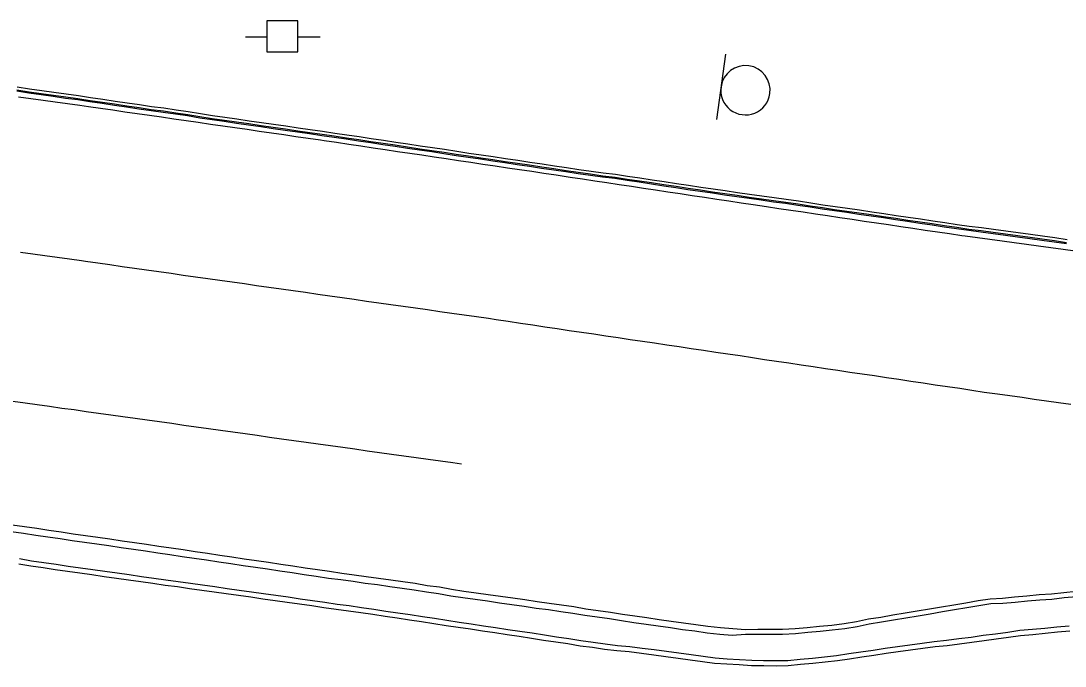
# Model space of a CAD drawing. Extents: x 1901471 to 1963503, y 756461 to 799997.
# Drawn here: x 1941560.8 to 1941645.4, y 780345.1 to 780397.5 of the extents above; entities that cross this region are included whole.
import ezdxf

# ---------------------------------------------------------------- set-up
doc = ezdxf.new("R2010")
doc.units = 0
for name, color, linetype in [('Default', 7, 'Continuous'), ('RD_EX_Bldg', 7, 'Continuous'), ('RD_EX_Conc', 7, 'Continuous'), ('RD_EX_Road', 7, 'Continuous'), ('RD_EX_UT', 7, 'Continuous')]:
    doc.layers.add(name, color=color, linetype=linetype)

# ---------------------------------------------------------------- blocks, each defined once
blk = doc.blocks.new('PP')
at = {"layer": 'RD_EX_UT'}
for p, q in [((2.49, 2.51), (-2.51, 2.51)), ((-2.51, 2.51), (-2.51, -2.49)), ((2.49, -2.49), (2.49, 2.51)), ((-5.94, -0.05), (-2.47, -0.05)), ((2.42, -0.05), (6.06, -0.05)), ((-2.51, -2.49), (2.49, -2.49))]:
    blk.add_line(p, q, dxfattribs=at)
blk = doc.blocks.new('SIGN2')
at = {"layer": 'Default'}
blk.add_lwpolyline([(-0.127, 0.1692), (-0.127, -0.1692)], dxfattribs=at)
for start, end in [(0, 180), (180, 0)]:
    blk.add_arc((0, 0), 0.127, start, end, dxfattribs=at)

msp = doc.modelspace()

# ---------------------------------------------------------------- linework, layer by layer
at = {"layer": 'RD_EX_Conc'}
for points in [[(1941560.42, 780391.78), (1941561.41, 780391.62), (1941562.4, 780391.49), (1941563.39, 780391.35), (1941564.38, 780391.21), (1941565.37, 780391.08), (1941566.36, 780390.92), (1941567.35, 780390.78), (1941568.34, 780390.63), (1941569.33, 780390.49), (1941570.32, 780390.34), (1941571.31, 780390.19), (1941572.3, 780390.07), (1941573.29, 780389.92), (1941574.28, 780389.78), (1941575.27, 780389.61), (1941576.26, 780389.47), (1941577.25, 780389.32), (1941578.24, 780389.18), (1941579.22, 780389.03), (1941580.22, 780388.9), (1941581.2, 780388.75), (1941582.19, 780388.61), (1941583.18, 780388.47), (1941584.17, 780388.32), (1941585.16, 780388.18), (1941586.15, 780388.04), (1941587.14, 780387.89), (1941588.13, 780387.74), (1941589.12, 780387.59), (1941590.11, 780387.45), (1941591.1, 780387.3), (1941592.09, 780387.15), (1941593.08, 780387.01), (1941594.07, 780386.86), (1941595.06, 780386.71), (1941596.05, 780386.56), (1941597.03, 780386.42), (1941598.02, 780386.27), (1941599.01, 780386.12), (1941600, 780385.98), (1941600.99, 780385.83), (1941601.98, 780385.68), (1941601.98, 780385.68), (1941602.97, 780385.53), (1941603.96, 780385.39), (1941604.95, 780385.24), (1941605.94, 780385.09), (1941606.93, 780384.96), (1941607.92, 780384.81), (1941608.91, 780384.7), (1941609.9, 780384.55), (1941610.89, 780384.4), (1941611.88, 780384.25), (1941612.87, 780384.1), (1941613.85, 780383.95), (1941614.84, 780383.8), (1941615.83, 780383.65), (1941616.82, 780383.51), (1941617.81, 780383.37), (1941618.8, 780383.23), (1941619.79, 780383.08), (1941620.78, 780382.94), (1941621.77, 780382.79), (1941622.76, 780382.67), (1941623.75, 780382.52), (1941624.74, 780382.38), (1941625.73, 780382.23), (1941626.72, 780382.08), (1941627.71, 780381.94), (1941628.7, 780381.8), (1941629.69, 780381.65), (1941630.68, 780381.51), (1941631.67, 780381.36), (1941632.65, 780381.21), (1941633.64, 780381.07), (1941634.63, 780380.92), (1941635.62, 780380.77), (1941636.61, 780380.63), (1941637.6, 780380.49), (1941638.59, 780380.37), (1941639.58, 780380.23), (1941640.57, 780380.1), (1941641.56, 780379.96), (1941642.55, 780379.83), (1941643.54, 780379.69), (1941644.53, 780379.56), (1941645.52, 780379.4)], [(1941560.44, 780391.87), (1941561.42, 780391.72), (1941562.41, 780391.58), (1941563.41, 780391.45), (1941564.4, 780391.31), (1941565.39, 780391.17), (1941566.38, 780391.02), (1941567.37, 780390.88), (1941568.36, 780390.73), (1941569.35, 780390.58), (1941570.34, 780390.44), (1941571.32, 780390.28), (1941572.32, 780390.17), (1941573.31, 780390.02), (1941574.3, 780389.88), (1941575.28, 780389.71), (1941576.27, 780389.56), (1941577.26, 780389.42), (1941578.25, 780389.28), (1941579.24, 780389.13), (1941580.23, 780388.99), (1941581.22, 780388.85), (1941582.21, 780388.71), (1941583.2, 780388.56), (1941584.19, 780388.42), (1941585.18, 780388.28), (1941586.17, 780388.13), (1941587.16, 780387.99), (1941588.15, 780387.84), (1941589.14, 780387.69), (1941590.13, 780387.54), (1941591.11, 780387.4), (1941592.1, 780387.25), (1941593.09, 780387.1), (1941594.08, 780386.96), (1941595.07, 780386.81), (1941596.06, 780386.66), (1941597.05, 780386.51), (1941598.04, 780386.37), (1941599.03, 780386.22), (1941600.02, 780386.07), (1941601.01, 780385.93), (1941601.99, 780385.78), (1941601.99, 780385.78), (1941602.98, 780385.63), (1941603.97, 780385.48), (1941604.96, 780385.34), (1941605.95, 780385.19), (1941606.94, 780385.05), (1941607.93, 780384.9), (1941608.93, 780384.79), (1941609.91, 780384.64), (1941610.9, 780384.49), (1941611.89, 780384.35), (1941612.88, 780384.2), (1941613.87, 780384.05), (1941614.86, 780383.9), (1941615.85, 780383.75), (1941616.84, 780383.6), (1941617.83, 780383.47), (1941618.82, 780383.33), (1941619.81, 780383.18), (1941620.8, 780383.04), (1941621.78, 780382.89), (1941622.78, 780382.76), (1941623.77, 780382.62), (1941624.75, 780382.47), (1941625.74, 780382.33), (1941626.73, 780382.18), (1941627.72, 780382.04), (1941628.71, 780381.89), (1941629.7, 780381.75), (1941630.69, 780381.6), (1941631.68, 780381.46), (1941632.67, 780381.31), (1941633.66, 780381.16), (1941634.65, 780381.02), (1941635.64, 780380.87), (1941636.63, 780380.73), (1941637.61, 780380.58), (1941638.6, 780380.46), (1941639.59, 780380.33), (1941640.58, 780380.19), (1941641.57, 780380.06), (1941642.57, 780379.93), (1941643.56, 780379.79), (1941644.55, 780379.66), (1941645.53, 780379.49)], [(1941560.47, 780392.11), (1941561.46, 780391.96), (1941562.45, 780391.82), (1941563.44, 780391.69), (1941564.43, 780391.55), (1941565.42, 780391.41), (1941566.41, 780391.26), (1941567.4, 780391.11), (1941568.39, 780390.96), (1941569.38, 780390.82), (1941570.37, 780390.68), (1941571.36, 780390.52), (1941572.35, 780390.41), (1941573.34, 780390.26), (1941574.33, 780390.12), (1941575.31, 780389.94), (1941576.3, 780389.8), (1941577.29, 780389.66), (1941578.28, 780389.52), (1941579.27, 780389.37), (1941580.26, 780389.23), (1941581.25, 780389.09), (1941582.24, 780388.94), (1941583.23, 780388.8), (1941584.22, 780388.66), (1941585.21, 780388.52), (1941586.2, 780388.37), (1941587.19, 780388.22), (1941588.18, 780388.08), (1941589.17, 780387.93), (1941590.16, 780387.78), (1941591.15, 780387.63), (1941592.14, 780387.49), (1941593.13, 780387.34), (1941594.12, 780387.19), (1941595.11, 780387.05), (1941596.1, 780386.9), (1941597.08, 780386.75), (1941598.07, 780386.6), (1941599.06, 780386.46), (1941600.05, 780386.31), (1941601.04, 780386.16), (1941602.03, 780386.02), (1941602.03, 780386.02), (1941603.02, 780385.87), (1941604.01, 780385.72), (1941605, 780385.57), (1941605.99, 780385.42), (1941606.98, 780385.29), (1941607.97, 780385.14), (1941608.96, 780385.03), (1941609.95, 780384.88), (1941610.94, 780384.73), (1941611.93, 780384.58), (1941612.92, 780384.43), (1941613.91, 780384.29), (1941614.89, 780384.14), (1941615.88, 780383.99), (1941616.87, 780383.84), (1941617.86, 780383.71), (1941618.85, 780383.56), (1941619.84, 780383.42), (1941620.83, 780383.27), (1941621.82, 780383.13), (1941622.81, 780383), (1941623.8, 780382.86), (1941624.79, 780382.71), (1941625.78, 780382.56), (1941626.77, 780382.42), (1941627.76, 780382.28), (1941628.75, 780382.13), (1941629.74, 780381.99), (1941630.73, 780381.84), (1941631.72, 780381.69), (1941632.7, 780381.55), (1941633.69, 780381.4), (1941634.68, 780381.26), (1941635.67, 780381.11), (1941636.66, 780380.96), (1941637.64, 780380.82), (1941638.63, 780380.7), (1941639.62, 780380.57), (1941640.62, 780380.43), (1941641.61, 780380.3), (1941642.6, 780380.16), (1941643.59, 780380.03), (1941644.58, 780379.89), (1941645.57, 780379.73)], [(1941559.98, 780356.06), (1941560.97, 780355.91), (1941561.96, 780355.77), (1941562.95, 780355.63), (1941563.94, 780355.48), (1941564.93, 780355.34), (1941565.92, 780355.2), (1941566.91, 780355.05), (1941567.9, 780354.91), (1941568.89, 780354.77), (1941569.88, 780354.62), (1941569.88, 780354.62), (1941570.87, 780354.48), (1941571.86, 780354.34), (1941572.84, 780354.19), (1941573.83, 780354.04), (1941574.82, 780353.9), (1941575.81, 780353.75), (1941576.8, 780353.6), (1941577.79, 780353.46), (1941578.78, 780353.31), (1941579.77, 780353.16), (1941580.76, 780353.02), (1941581.75, 780352.87), (1941582.74, 780352.72), (1941583.73, 780352.58), (1941584.71, 780352.43), (1941585.7, 780352.28), (1941586.7, 780352.16), (1941587.69, 780352.02), (1941588.68, 780351.88), (1941589.67, 780351.75), (1941590.66, 780351.61), (1941591.66, 780351.47), (1941592.65, 780351.33), (1941593.63, 780351.17), (1941594.62, 780351.03), (1941595.61, 780350.85), (1941596.6, 780350.71), (1941597.59, 780350.57), (1941598.58, 780350.43), (1941599.57, 780350.28), (1941600.56, 780350.15), (1941601.55, 780350.01), (1941602.54, 780349.85), (1941603.53, 780349.72), (1941604.52, 780349.58), (1941605.51, 780349.44), (1941606.49, 780349.26), (1941607.48, 780349.13), (1941608.47, 780348.99), (1941609.46, 780348.83), (1941610.45, 780348.69), (1941611.44, 780348.55), (1941612.43, 780348.4), (1941613.42, 780348.26), (1941614.41, 780348.12), (1941615.4, 780347.99), (1941616.39, 780347.85), (1941617.43, 780347.73), (1941618.43, 780347.65), (1941619.51, 780347.72), (1941620.51, 780347.73), (1941621.51, 780347.73), (1941622.5, 780347.74), (1941623.56, 780347.79), (1941624.55, 780347.88), (1941625.55, 780347.98), (1941626.54, 780348.07), (1941627.57, 780348.2), (1941628.56, 780348.36), (1941629.54, 780348.57), (1941630.53, 780348.72), (1941631.51, 780348.9), (1941632.51, 780349.06), (1941633.49, 780349.22), (1941633.49, 780349.22), (1941634.48, 780349.39), (1941635.47, 780349.56), (1941636.45, 780349.72), (1941637.44, 780349.89), (1941638.43, 780350.05), (1941639.4, 780350.22), (1941640.37, 780350.24), (1941641.36, 780350.33), (1941642.36, 780350.43), (1941643.36, 780350.52), (1941644.35, 780350.57), (1941645.35, 780350.7), (1941646.34, 780350.79)], [(1941645.75, 780348.39), (1941644.75, 780348.3), (1941643.76, 780348.2), (1941642.76, 780348.11), (1941641.75, 780348.02), (1941640.76, 780347.87), (1941639.77, 780347.74), (1941638.78, 780347.61), (1941637.79, 780347.47), (1941636.8, 780347.34), (1941635.81, 780347.21), (1941634.81, 780347.11), (1941633.82, 780346.98), (1941632.83, 780346.85), (1941631.84, 780346.71), (1941630.84, 780346.57), (1941629.85, 780346.42), (1941628.86, 780346.28), (1941628.86, 780346.28), (1941627.88, 780346.13), (1941626.89, 780345.98), (1941625.92, 780345.86), (1941624.93, 780345.77), (1941623.93, 780345.68), (1941622.93, 780345.58), (1941621.97, 780345.56), (1941620.97, 780345.58), (1941620.03, 780345.59), (1941619.03, 780345.66), (1941618.03, 780345.71), (1941617.05, 780345.78), (1941616.08, 780345.91), (1941615.09, 780346.05), (1941614.1, 780346.18), (1941613.1, 780346.32), (1941612.11, 780346.45), (1941611.12, 780346.56), (1941610.13, 780346.7), (1941609.13, 780346.79), (1941608.14, 780346.92), (1941607.15, 780347.05), (1941606.16, 780347.19), (1941605.18, 780347.35), (1941604.19, 780347.5), (1941603.2, 780347.65), (1941602.21, 780347.8), (1941601.22, 780347.95), (1941600.23, 780348.09), (1941599.24, 780348.24), (1941598.26, 780348.39), (1941597.27, 780348.54), (1941596.28, 780348.69), (1941595.29, 780348.84), (1941594.3, 780348.99), (1941593.31, 780349.14), (1941592.32, 780349.29), (1941591.33, 780349.43), (1941590.35, 780349.58), (1941589.36, 780349.73), (1941588.37, 780349.88), (1941587.38, 780350.02), (1941586.39, 780350.15), (1941585.4, 780350.3), (1941584.4, 780350.44), (1941583.41, 780350.58), (1941582.42, 780350.72), (1941581.43, 780350.86), (1941580.44, 780351), (1941579.45, 780351.14), (1941578.46, 780351.28), (1941577.47, 780351.42), (1941576.48, 780351.56), (1941575.49, 780351.7), (1941574.5, 780351.84), (1941573.51, 780351.98), (1941572.52, 780352.11), (1941571.53, 780352.25), (1941570.54, 780352.39), (1941569.55, 780352.53), (1941568.56, 780352.67), (1941567.57, 780352.81), (1941566.58, 780352.95), (1941565.59, 780353.09), (1941565.59, 780353.09), (1941564.6, 780353.23), (1941563.61, 780353.37), (1941562.62, 780353.51), (1941561.63, 780353.65), (1941560.65, 780353.83)]]:
    msp.add_lwpolyline(points, dxfattribs=at)
at = {"layer": 'RD_EX_Road'}
for points in [[(1941560.58, 780391.31), (1941561.57, 780391.17), (1941562.56, 780391.03), (1941563.55, 780390.9), (1941564.54, 780390.76), (1941565.53, 780390.62), (1941566.23, 780390.52), (1941567.22, 780390.38), (1941568.21, 780390.24), (1941569.2, 780390.1), (1941570.19, 780389.95), (1941571.18, 780389.81), (1941572.17, 780389.67), (1941573.16, 780389.53), (1941574.15, 780389.38), (1941575.14, 780389.24), (1941576.13, 780389.1), (1941577.12, 780388.95), (1941578.11, 780388.81), (1941579.1, 780388.67), (1941580.09, 780388.53), (1941581.08, 780388.38), (1941582.07, 780388.24), (1941583.06, 780388.1), (1941584.05, 780387.96), (1941585.04, 780387.81), (1941585.36, 780387.77), (1941586.35, 780387.62), (1941587.34, 780387.47), (1941588.33, 780387.33), (1941589.32, 780387.18), (1941590.3, 780387.03), (1941591.29, 780386.88), (1941592.28, 780386.74), (1941593.27, 780386.59), (1941594.26, 780386.44), (1941595.25, 780386.3), (1941596.24, 780386.15), (1941597.23, 780386), (1941598.22, 780385.85), (1941599.21, 780385.71), (1941600.2, 780385.56), (1941601.18, 780385.41), (1941602.17, 780385.27), (1941603.16, 780385.12), (1941604.15, 780384.97), (1941604.31, 780384.95), (1941605.3, 780384.8), (1941606.29, 780384.65), (1941607.28, 780384.5), (1941608.27, 780384.35), (1941609.26, 780384.2), (1941610.25, 780384.05), (1941611.23, 780383.91), (1941612.22, 780383.76), (1941613.21, 780383.61), (1941614.2, 780383.46), (1941615.19, 780383.31), (1941616.18, 780383.16), (1941617.17, 780383.01), (1941618.16, 780382.86), (1941619.15, 780382.72), (1941620.13, 780382.57), (1941621.21, 780382.4), (1941622.2, 780382.26), (1941623.19, 780382.11), (1941624.18, 780381.97), (1941625.17, 780381.82), (1941626.16, 780381.67), (1941627.15, 780381.53), (1941628.14, 780381.38), (1941629.13, 780381.23), (1941630.12, 780381.09), (1941631.11, 780380.94), (1941632.09, 780380.8), (1941633.08, 780380.65), (1941634.07, 780380.5), (1941635.06, 780380.36), (1941636.05, 780380.21), (1941637.04, 780380.06), (1941637.32, 780380.02), (1941638.31, 780379.89), (1941639.3, 780379.75), (1941640.3, 780379.62), (1941641.29, 780379.49), (1941642.28, 780379.35), (1941643.27, 780379.22), (1941644.26, 780379.08), (1941645.25, 780378.95), (1941646.24, 780378.81)], [(1941645.88, 780366.35), (1941644.89, 780366.49), (1941643.9, 780366.63), (1941642.91, 780366.77), (1941641.92, 780366.91), (1941640.93, 780367.05), (1941639.94, 780367.19), (1941638.85, 780367.34), (1941637.86, 780367.49), (1941636.87, 780367.64), (1941635.88, 780367.79), (1941634.89, 780367.93), (1941633.9, 780368.08), (1941632.91, 780368.23), (1941631.93, 780368.37), (1941630.94, 780368.52), (1941629.95, 780368.67), (1941628.96, 780368.82), (1941627.97, 780368.96), (1941626.98, 780369.11), (1941625.99, 780369.26), (1941625, 780369.4), (1941624.01, 780369.55), (1941623.02, 780369.7), (1941622.03, 780369.84), (1941621.04, 780369.99), (1941620.06, 780370.14), (1941619.07, 780370.29), (1941618.08, 780370.43), (1941617.09, 780370.58), (1941616.1, 780370.73), (1941615.11, 780370.87), (1941614.12, 780371.02), (1941613.13, 780371.17), (1941612.14, 780371.32), (1941611.15, 780371.46), (1941610.16, 780371.61), (1941609.18, 780371.76), (1941608.19, 780371.9), (1941607.2, 780372.05), (1941606.21, 780372.2), (1941605.22, 780372.34), (1941604.23, 780372.49), (1941603.24, 780372.64), (1941602.25, 780372.79), (1941601.26, 780372.93), (1941600.27, 780373.08), (1941600.27, 780373.08), (1941599.28, 780373.23), (1941598.68, 780373.32), (1941597.69, 780373.46), (1941596.7, 780373.6), (1941595.71, 780373.74), (1941594.72, 780373.88), (1941593.73, 780374.02), (1941592.74, 780374.16), (1941591.75, 780374.3), (1941590.76, 780374.44), (1941589.77, 780374.58), (1941588.78, 780374.72), (1941587.79, 780374.86), (1941586.8, 780375), (1941585.81, 780375.14), (1941584.82, 780375.28), (1941583.83, 780375.43), (1941582.84, 780375.57), (1941581.85, 780375.71), (1941580.86, 780375.85), (1941579.87, 780375.99), (1941578.88, 780376.13), (1941577.89, 780376.27), (1941576.9, 780376.41), (1941575.91, 780376.55), (1941574.92, 780376.69), (1941573.92, 780376.83), (1941572.93, 780376.97), (1941571.94, 780377.11), (1941570.95, 780377.25), (1941569.96, 780377.39), (1941568.97, 780377.53), (1941567.98, 780377.67), (1941566.99, 780377.82), (1941566, 780377.96), (1941565.68, 780378), (1941564.69, 780378.14), (1941563.7, 780378.28), (1941562.71, 780378.42), (1941561.72, 780378.55), (1941560.73, 780378.69)], [(1941560.11, 780366.63), (1941561.1, 780366.49), (1941562.09, 780366.35), (1941563.08, 780366.21), (1941564.07, 780366.07), (1941565.07, 780365.94), (1941566.06, 780365.8), (1941567.05, 780365.66), (1941568.04, 780365.52), (1941569.03, 780365.38), (1941570.02, 780365.24), (1941571.01, 780365.1), (1941572, 780364.97), (1941572.99, 780364.83), (1941572.99, 780364.83), (1941573.98, 780364.69), (1941574.97, 780364.55), (1941575.96, 780364.41), (1941576.95, 780364.27), (1941577.94, 780364.14), (1941578.93, 780364), (1941579.92, 780363.86), (1941580.91, 780363.72), (1941581.9, 780363.58), (1941582.89, 780363.44), (1941583.88, 780363.3), (1941584.87, 780363.17), (1941585.86, 780363.03), (1941586.85, 780362.89), (1941587.84, 780362.75), (1941588.83, 780362.61), (1941589.82, 780362.47), (1941590.81, 780362.34), (1941591.8, 780362.2), (1941592.8, 780362.06), (1941593.79, 780361.92), (1941594.78, 780361.78), (1941595.77, 780361.64), (1941596.48, 780361.54)], [(1941560.06, 780356.6), (1941561.05, 780356.46), (1941562.04, 780356.32), (1941563.03, 780356.17), (1941564.02, 780356.03), (1941565.01, 780355.88), (1941566, 780355.74), (1941566.99, 780355.6), (1941567.98, 780355.45), (1941568.97, 780355.31), (1941569.96, 780355.17), (1941569.96, 780355.17), (1941570.95, 780355.02), (1941571.94, 780354.88), (1941572.93, 780354.73), (1941573.91, 780354.59), (1941574.9, 780354.44), (1941575.89, 780354.29), (1941576.88, 780354.15), (1941577.87, 780354), (1941578.86, 780353.85), (1941579.85, 780353.71), (1941580.84, 780353.56), (1941581.83, 780353.41), (1941582.82, 780353.27), (1941583.81, 780353.12), (1941584.8, 780352.97), (1941585.78, 780352.83), (1941586.78, 780352.68), (1941587.77, 780352.55), (1941588.76, 780352.41), (1941589.75, 780352.27), (1941590.74, 780352.13), (1941591.73, 780352), (1941592.72, 780351.86), (1941593.7, 780351.69), (1941594.7, 780351.56), (1941595.68, 780351.38), (1941596.67, 780351.23), (1941597.66, 780351.09), (1941598.65, 780350.96), (1941599.64, 780350.81), (1941600.63, 780350.67), (1941601.62, 780350.54), (1941602.61, 780350.38), (1941603.6, 780350.24), (1941604.59, 780350.1), (1941605.58, 780349.97), (1941606.57, 780349.79), (1941607.56, 780349.65), (1941608.55, 780349.52), (1941609.53, 780349.35), (1941610.52, 780349.21), (1941611.51, 780349.08), (1941612.5, 780348.92), (1941613.49, 780348.78), (1941614.48, 780348.65), (1941615.47, 780348.51), (1941616.46, 780348.38), (1941617.48, 780348.26), (1941618.47, 780348.18), (1941619.5, 780348.12), (1941620.5, 780348.13), (1941621.5, 780348.13), (1941622.5, 780348.14), (1941623.52, 780348.18), (1941624.51, 780348.28), (1941625.51, 780348.37), (1941626.5, 780348.47), (1941627.51, 780348.6), (1941628.5, 780348.76), (1941629.48, 780348.97), (1941630.47, 780349.12), (1941631.45, 780349.29), (1941632.44, 780349.45), (1941633.43, 780349.62), (1941633.43, 780349.62), (1941634.41, 780349.78), (1941635.4, 780349.95), (1941636.39, 780350.12), (1941637.37, 780350.28), (1941638.36, 780350.45), (1941639.34, 780350.61), (1941640.33, 780350.66), (1941641.32, 780350.75), (1941642.32, 780350.85), (1941643.32, 780350.94), (1941644.31, 780350.99), (1941645.31, 780351.12), (1941646.3, 780351.21)], [(1941645.79, 780347.97), (1941644.8, 780347.89), (1941643.8, 780347.78), (1941642.81, 780347.69), (1941641.81, 780347.6), (1941640.82, 780347.46), (1941639.83, 780347.32), (1941638.84, 780347.19), (1941637.85, 780347.06), (1941636.85, 780346.92), (1941635.86, 780346.79), (1941634.87, 780346.7), (1941633.88, 780346.56), (1941632.89, 780346.43), (1941631.89, 780346.3), (1941630.9, 780346.15), (1941629.91, 780346.01), (1941628.93, 780345.86), (1941628.93, 780345.86), (1941627.94, 780345.71), (1941626.95, 780345.56), (1941625.96, 780345.45), (1941624.96, 780345.35), (1941623.97, 780345.26), (1941622.97, 780345.16), (1941621.98, 780345.14), (1941620.98, 780345.16), (1941620, 780345.17), (1941619, 780345.24), (1941618, 780345.29), (1941617, 780345.36), (1941616.02, 780345.49), (1941615.03, 780345.63), (1941614.04, 780345.77), (1941613.05, 780345.9), (1941612.06, 780346.03), (1941611.06, 780346.15), (1941610.07, 780346.29), (1941609.07, 780346.37), (1941608.08, 780346.5), (1941607.09, 780346.64), (1941606.1, 780346.77), (1941605.11, 780346.94), (1941604.13, 780347.08), (1941603.14, 780347.23), (1941602.15, 780347.38), (1941601.16, 780347.53), (1941600.17, 780347.68), (1941599.18, 780347.83), (1941598.19, 780347.98), (1941597.2, 780348.13), (1941596.22, 780348.27), (1941595.23, 780348.42), (1941594.24, 780348.57), (1941593.25, 780348.72), (1941592.26, 780348.87), (1941591.27, 780349.02), (1941590.28, 780349.17), (1941589.29, 780349.32), (1941588.31, 780349.47), (1941587.32, 780349.6), (1941586.32, 780349.73), (1941585.33, 780349.88), (1941584.34, 780350.02), (1941583.35, 780350.16), (1941582.36, 780350.3), (1941581.37, 780350.44), (1941580.38, 780350.58), (1941579.39, 780350.72), (1941578.4, 780350.86), (1941577.41, 780351), (1941576.42, 780351.14), (1941575.43, 780351.28), (1941574.44, 780351.42), (1941573.45, 780351.56), (1941572.46, 780351.69), (1941571.47, 780351.83), (1941570.48, 780351.97), (1941569.49, 780352.11), (1941568.5, 780352.25), (1941567.51, 780352.39), (1941566.52, 780352.53), (1941565.53, 780352.67), (1941565.53, 780352.67), (1941564.54, 780352.82), (1941563.55, 780352.96), (1941562.56, 780353.1), (1941561.57, 780353.24), (1941560.59, 780353.42)]]:
    msp.add_lwpolyline(points, dxfattribs=at)

# ---------------------------------------------------------------- block references
at = {"layer": 'Default', "xscale": 0.5039370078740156, "yscale": 0.5039370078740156}
msp.add_blockref('PP', (1941581.97, 780396.2), dxfattribs=at)
at = {"layer": 'RD_EX_Bldg', "xscale": 15.748031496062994, "yscale": 15.748031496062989, "rotation": -7.959387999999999}
msp.add_blockref('SIGN2', (1941619.5, 780391.84), dxfattribs=at)

doc.saveas('drawing.dxf')
